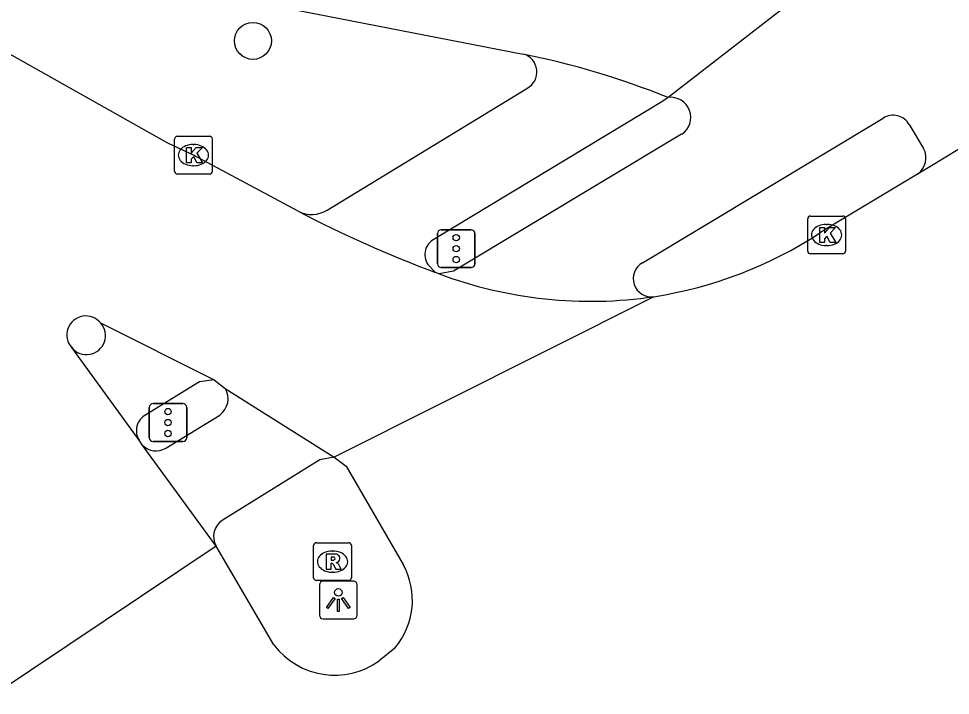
# Model space of a CAD drawing. Extents: x 157321 to 158827, y 386650 to 388532.
# Drawn here: x 158634.68 to 158659.32, y 387106.3 to 387124.2 of the extents above; entities that cross this region are included whole.
import ezdxf

# ---------------------------------------------------------------- set-up
doc = ezdxf.new("R2010")
doc.units = 0
for name, color, linetype in [('IMGEO_Boom', 7, 'Continuous'), ('IMGEO_Fietspad_gesloten', 7, 'Continuous'), ('IMGEO_Fietspad_open', 7, 'Continuous'), ('IMGEO_Kolk', 7, 'Continuous'), ('IMGEO_Lichtpunt', 7, 'Continuous'), ('IMGEO_Rijbaan_lokaal_gesloten', 7, 'Continuous'), ('IMGEO_Rijbaan_regionaal_gesloten', 7, 'Continuous'), ('IMGEO_Rioolput', 7, 'Continuous'), ('IMGEO_Verkeersregelinstallatiepaal', 7, 'Continuous'), ('IMGEO_Voetpad_open', 7, 'Continuous')]:
    doc.layers.add(name, color=color, linetype=linetype)

msp = doc.modelspace()

# ---------------------------------------------------------------- linework, layer by layer
at = {"layer": 'IMGEO_Boom'}
msp.add_circle((158640.873, 387123.613), 0.489, dxfattribs=at)
at = {"layer": 'IMGEO_Fietspad_gesloten'}
for points in [[(158629.696, 387126.533), (158629.885, 387126.709), (158630.202, 387126.737), (158648.017, 387123.266)], [(158654.859, 387124.442), (158651.856, 387122.117)], [(158651.175, 387117.746), (158657.546, 387121.571)], [(158658.234, 387121.398), (158658.612, 387120.771)], [(158652.213, 387121.144), (158646.18, 387117.523), (158645.796, 387117.453)]]:
    msp.add_lwpolyline(points, dxfattribs=at)
for centre, radius, start, end in [((158643.499, 387101.181), 22.542, 68.2383, 78.4371), ((158651.923, 387121.59), 0.532, 303.0583, 97.2386), ((158657.808, 387121.157), 0.49, 29.4741, 122.2967), ((158658.133, 387120.52), 0.541, 306.4105, 27.6491), ((158651.414, 387117.326), 0.483, 119.5733, 277.9074)]:
    msp.add_arc(centre, radius, start, end, dxfattribs=at)
at = {"layer": 'IMGEO_Fietspad_open'}
for points in [[(158638.567, 387112.84), (158639.994, 387113.717)], [(158643.02, 387112.603), (158642.639, 387112.527), (158640.082, 387110.944)]]:
    msp.add_lwpolyline(points, dxfattribs=at)
for centre, radius, start, end in [((158639.69, 387114.148), 0.528, 305.2156, 31.0071), ((158638.31, 387113.251), 0.485, 221.6262, 302.036), ((158640.34, 387110.505), 0.509, 120.4771, 210.1333)]:
    msp.add_arc(centre, radius, start, end, dxfattribs=at)
at = {"layer": 'IMGEO_Kolk'}
for p, q in [((158638.873, 387121.092), (158639.725, 387121.092)), ((158638.798, 387120.166), (158638.798, 387121.018)), ((158639.286, 387120.872), (158639.311, 387120.872)), ((158639.799, 387121.018), (158639.799, 387120.166)), ((158639.309, 387120.312), (158639.284, 387120.312)), ((158639.725, 387120.092), (158638.873, 387120.092)), ((158655.546, 387118.054), (158655.546, 387118.906)), ((158655.621, 387118.98), (158656.473, 387118.98)), ((158656.547, 387118.906), (158656.547, 387118.054)), ((158656.034, 387118.76), (158656.059, 387118.76)), ((158656.057, 387118.2), (158656.032, 387118.2)), ((158656.473, 387117.98), (158655.621, 387117.98))]:
    msp.add_line(p, q, dxfattribs=at)
for points in [[(158638.873, 387121.092), (158639.725, 387121.092)], [(158638.798, 387120.166), (158638.798, 387121.018)], [(158639.119, 387120.792), (158639.242, 387120.792), (158639.242, 387120.641), (158639.372, 387120.792), (158639.536, 387120.792), (158639.39, 387120.641), (158639.543, 387120.392), (158639.391, 387120.392), (158639.306, 387120.556), (158639.242, 387120.489), (158639.242, 387120.392), (158639.119, 387120.392), (158639.119, 387120.792)], [(158639.799, 387121.018), (158639.799, 387120.166)], [(158639.725, 387120.092), (158638.873, 387120.092)], [(158655.546, 387118.054), (158655.546, 387118.906)], [(158655.621, 387118.98), (158656.473, 387118.98)], [(158656.547, 387118.906), (158656.547, 387118.054)], [(158655.867, 387118.68), (158655.99, 387118.68), (158655.99, 387118.529), (158656.12, 387118.68), (158656.284, 387118.68), (158656.138, 387118.529), (158656.291, 387118.28), (158656.139, 387118.28), (158656.054, 387118.444), (158655.99, 387118.377), (158655.99, 387118.28), (158655.867, 387118.28), (158655.867, 387118.68)], [(158656.473, 387117.98), (158655.621, 387117.98)]]:
    msp.add_lwpolyline(points, dxfattribs=at)
for centre, start, end in [((158638.875, 387121.016), 91.552, 178.448), ((158638.875, 387121.016), 91.552, 178.448), ((158639.723, 387121.016), 1.552, 88.448), ((158639.723, 387121.016), 1.552, 88.448), ((158638.875, 387120.168), 181.552, 268.448), ((158638.875, 387120.168), 181.552, 268.448), ((158639.723, 387120.168), 271.552, 358.448), ((158639.723, 387120.168), 271.552, 358.448), ((158655.623, 387118.904), 91.552, 178.448), ((158655.623, 387118.904), 91.552, 178.448), ((158656.471, 387118.904), 1.552, 88.448), ((158656.471, 387118.904), 1.552, 88.448), ((158655.623, 387118.056), 181.552, 268.448), ((158655.623, 387118.056), 181.552, 268.448), ((158656.471, 387118.056), 271.552, 358.448), ((158656.471, 387118.056), 271.552, 358.448)]:
    msp.add_arc(centre, 0.0765, start, end, dxfattribs=at)
for centre, major_axis, ratio, start_param, end_param in [((158639.285, 387120.592), (-0.387, 0.002), 0.722429, 4.712389, 7.853982), ((158639.31, 387120.592), (-0.39, 0.002), 0.717154, 1.570796, 4.712389), ((158656.033, 387118.48), (-0.387, 0.002), 0.722429, 4.712389, 7.853982), ((158656.058, 387118.48), (-0.39, 0.002), 0.717154, 1.570796, 4.712389)]:
    msp.add_ellipse(centre, major_axis=major_axis, ratio=ratio, start_param=start_param, end_param=end_param, dxfattribs=at)
at = {"layer": 'IMGEO_Lichtpunt'}
for p, q in [((158642.633, 387109.226), (158642.633, 387108.419)), ((158642.633, 387109.226), (158642.633, 387108.419)), ((158643.535, 387109.321), (158642.727, 387109.321)), ((158643.535, 387109.321), (158642.727, 387109.321)), ((158643.629, 387108.419), (158643.629, 387109.226)), ((158643.629, 387108.419), (158643.629, 387109.226)), ((158642.727, 387108.325), (158643.535, 387108.325)), ((158642.727, 387108.325), (158643.535, 387108.325))]:
    msp.add_line(p, q, dxfattribs=at)
for points in [[(158643.007, 387108.89), (158643.046, 387108.862), (158642.858, 387108.6), (158642.82, 387108.627), (158643.007, 387108.89)], [(158643.109, 387108.842), (158643.156, 387108.842), (158643.156, 387108.52), (158643.109, 387108.52), (158643.109, 387108.842)], [(158643.219, 387108.862), (158643.257, 387108.889), (158643.444, 387108.627), (158643.405, 387108.599), (158643.219, 387108.862)]]:
    msp.add_lwpolyline(points, dxfattribs=at)
msp.add_circle((158643.132, 387109.024), 0.0994, dxfattribs=at)
for centre, start, end in [((158642.727, 387109.226), 90, 180), ((158642.727, 387109.226), 90, 180), ((158643.535, 387109.226), 0, 90), ((158643.535, 387109.226), 0, 90), ((158642.727, 387108.419), 180, 270), ((158642.727, 387108.419), 180, 270), ((158643.535, 387108.419), 270, 0), ((158643.535, 387108.419), 270, 360)]:
    msp.add_arc(centre, 0.0946, start, end, dxfattribs=at)
at = {"layer": 'IMGEO_Rijbaan_lokaal_gesloten'}
for points in [[(158642.069, 387119.106), (158639.299, 387120.591), (158638.621, 387120.907), (158629.892, 387125.828)], [(158645.796, 387117.453), (158645.702, 387117.488)], [(158636.845, 387116.152), (158639.848, 387114.65)], [(158637.861, 387113.048), (158636.08, 387115.501)], [(158639.848, 387114.65), (158640.016, 387114.519), (158640.142, 387114.42)], [(158640.142, 387114.42), (158643.02, 387112.603)], [(158637.947, 387112.929), (158637.861, 387113.048)], [(158639.9, 387110.25), (158637.947, 387112.929)]]:
    msp.add_lwpolyline(points, dxfattribs=at)
for centre, radius, start, end in [((158657.748, 387149.422), 34.131, 242.6536, 249.3337), ((158649.815, 387128.189), 11.464, 249.4774, 278.3514), ((158636.455, 387115.835), 0.502, 39.1123, 221.682)]:
    msp.add_arc(centre, radius, start, end, dxfattribs=at)
at = {"layer": 'IMGEO_Rijbaan_regionaal_gesloten'}
for points in [[(158661.098, 387121.692), (158658.863, 387120.334), (158658.454, 387120.085)], [(158658.454, 387120.085), (158656.026, 387118.631), (158655.859, 387118.524)], [(158651.48, 387116.847), (158643.02, 387112.603)], [(158643.02, 387112.603), (158643.343, 387112.366), (158644.846, 387109.762)], [(158639.9, 387110.25), (158633.991, 387106.3)], [(158641.427, 387107.639), (158639.9, 387110.25)], [(158644.63, 387107.548), (158644.215, 387107.216)]]:
    msp.add_lwpolyline(points, dxfattribs=at)
for centre, radius, start, end in [((158649.733, 387127.966), 11.255, 278.9318, 302.9783), ((158643.123, 387108.813), 1.967, 320.0012, 28.8544), ((158643.037, 387108.849), 2.014, 216.9334, 305.8122)]:
    msp.add_arc(centre, radius, start, end, dxfattribs=at)
at = {"layer": 'IMGEO_Rioolput'}
for p, q in [((158642.477, 387109.413), (158642.477, 387110.265)), ((158642.552, 387110.339), (158643.404, 387110.339)), ((158643.478, 387110.265), (158643.478, 387109.413)), ((158642.965, 387110.119), (158642.99, 387110.119)), ((158642.988, 387109.559), (158642.963, 387109.559)), ((158643.404, 387109.339), (158642.552, 387109.339))]:
    msp.add_line(p, q, dxfattribs=at)
for points in [[(158642.477, 387109.413), (158642.477, 387110.265)], [(158642.552, 387110.339), (158643.404, 387110.339)], [(158643.478, 387110.265), (158643.478, 387109.413)], [(158643.066, 387110.037), (158642.814, 387110.039), (158642.814, 387109.639)], [(158642.992, 387109.958), (158642.938, 387109.958), (158642.938, 387109.877)], [(158642.814, 387109.639), (158642.938, 387109.639), (158642.938, 387109.801), (158642.949, 387109.801)], [(158642.938, 387109.877), (158642.99, 387109.877)], [(158642.996, 387109.772), (158643.067, 387109.639), (158643.207, 387109.639), (158643.142, 387109.765)], [(158643.404, 387109.339), (158642.552, 387109.339)]]:
    msp.add_lwpolyline(points, dxfattribs=at)
for centre, radius, start, end in [((158642.554, 387110.263), 0.0765, 91.552, 178.448), ((158642.554, 387110.263), 0.0765, 91.552, 178.448), ((158643.402, 387110.263), 0.0765, 1.552, 88.448), ((158643.402, 387110.263), 0.0765, 1.552, 88.448), ((158642.998, 387109.862), 0.0964, 77.0061, 93.1865), ((158643.012, 387109.919), 0.0378, 276.6634, 79.6772), ((158643.065, 387109.927), 0.109, 350.3612, 89.416), ((158642.948, 387109.748), 0.0533, 26.0293, 88.6989), ((158642.974, 387110.066), 0.19, 274.7715, 282.9687), ((158643.063, 387109.927), 0.112, 277.5842, 350.9817), ((158643.047, 387109.712), 0.108, 29.5134, 73.7905), ((158642.554, 387109.415), 0.0765, 181.552, 268.448), ((158642.554, 387109.415), 0.0765, 181.552, 268.448), ((158643.402, 387109.415), 0.0765, 271.552, 358.448), ((158643.402, 387109.415), 0.0765, 271.552, 358.448)]:
    msp.add_arc(centre, radius, start, end, dxfattribs=at)
for centre, major_axis, ratio, start_param, end_param in [((158642.964, 387109.839), (-0.387, 0.002), 0.722429, 4.712389, 7.853982), ((158642.989, 387109.839), (-0.39, 0.002), 0.717154, 1.570796, 4.712389)]:
    msp.add_ellipse(centre, major_axis=major_axis, ratio=ratio, start_param=start_param, end_param=end_param, dxfattribs=at)
at = {"layer": 'IMGEO_Verkeersregelinstallatiepaal'}
for p, q in [((158645.856, 387118.618), (158646.646, 387118.618)), ((158646.646, 387118.618), (158645.856, 387118.618)), ((158645.756, 387117.718), (158645.756, 387118.518)), ((158645.756, 387118.518), (158645.756, 387117.718)), ((158646.746, 387118.518), (158646.746, 387117.718)), ((158646.746, 387117.718), (158646.746, 387118.518)), ((158646.646, 387117.618), (158645.856, 387117.618)), ((158645.856, 387117.618), (158646.646, 387117.618)), ((158638.131, 387113.117), (158638.131, 387113.917)), ((158638.131, 387113.917), (158638.131, 387113.117)), ((158638.231, 387114.017), (158639.021, 387114.017)), ((158639.021, 387114.017), (158638.231, 387114.017)), ((158639.121, 387113.917), (158639.121, 387113.117)), ((158639.121, 387113.117), (158639.121, 387113.917)), ((158639.021, 387113.017), (158638.231, 387113.017)), ((158638.231, 387113.017), (158639.021, 387113.017))]:
    msp.add_line(p, q, dxfattribs=at)
for centre in [(158646.251, 387118.408), (158646.251, 387118.118), (158646.251, 387117.828), (158638.626, 387113.807), (158638.626, 387113.517), (158638.626, 387113.227)]:
    msp.add_circle(centre, 0.085, dxfattribs=at)
for centre, start, end in [((158645.856, 387118.518), 90, 180), ((158645.856, 387118.518), 90, 180), ((158646.646, 387118.518), 0, 90), ((158646.646, 387118.518), 360, 90), ((158645.856, 387117.718), 180, 270), ((158645.856, 387117.718), 180, 270), ((158646.646, 387117.718), 270, 0), ((158646.646, 387117.718), 270, 0), ((158638.231, 387113.917), 90, 180), ((158638.231, 387113.917), 90, 180), ((158639.021, 387113.917), 0, 90), ((158639.021, 387113.917), 360, 90), ((158638.231, 387113.117), 180, 270), ((158638.231, 387113.117), 180, 270), ((158639.021, 387113.117), 270, 0), ((158639.021, 387113.117), 270, 0)]:
    msp.add_arc(centre, 0.1, start, end, dxfattribs=at)
at = {"layer": 'IMGEO_Voetpad_open'}
for points in [[(158642.834, 387119.138), (158648.12, 387122.357)], [(158651.856, 387122.117), (158651.685, 387122.005), (158645.682, 387118.374)], [(158645.501, 387117.702), (158645.702, 387117.488)], [(158639.848, 387114.65), (158639.464, 387114.593), (158638.039, 387113.723)]]:
    msp.add_lwpolyline(points, dxfattribs=at)
for centre, radius, start, end in [((158647.894, 387122.792), 0.49, 297.4406, 75.4888), ((158642.423, 387119.811), 0.789, 243.3689, 301.4216), ((158645.874, 387117.962), 0.455, 114.9864, 214.8644), ((158636.471, 387115.817), 0.502, 218.9553, 41.8389), ((158638.274, 387113.3), 0.484, 119.048, 211.4064)]:
    msp.add_arc(centre, radius, start, end, dxfattribs=at)

doc.saveas('drawing.dxf')
